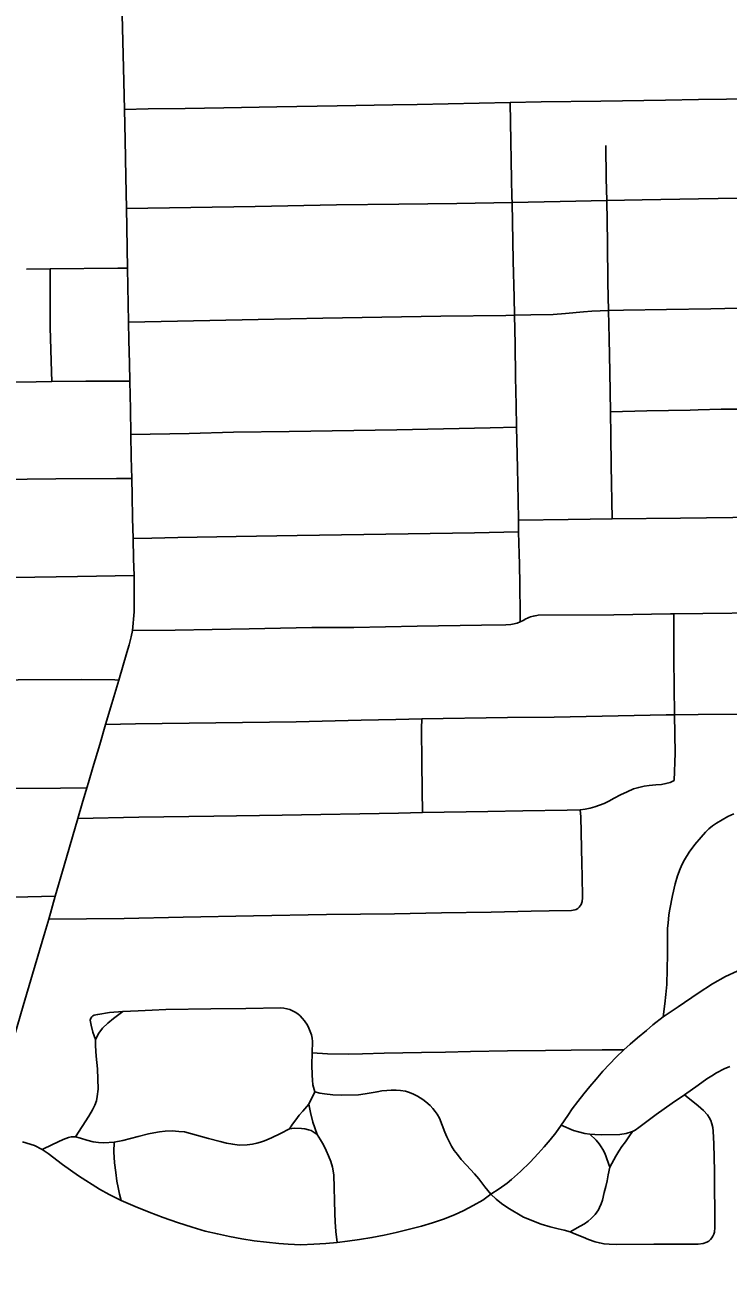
# Model space of a CAD drawing. Extents: x -59 to 82, y -3 to 49.
# Drawn here: x -14.763 to -14.406, y 32.62 to 33.25 of the extents above; entities that cross this region are included whole.
import ezdxf

# ---------------------------------------------------------------- set-up
doc = ezdxf.new("R2010")
doc.units = 0
doc.layers.add('GM_X_City_Street', color=7, linetype='Continuous')
doc.layers.add('GM_X_State_Route', color=7, linetype='Continuous')

msp = doc.modelspace()

# ---------------------------------------------------------------- linework, layer by layer
at = {"layer": 'GM_X_City_Street'}
msp.add_line((-14.5123, 32.99258), (-14.51241, 32.9985), dxfattribs=at)
for points in [[(-14.71223, 33.20676), (-14.70027, 33.20704), (-14.68151, 33.20727), (-14.66183, 33.20763), (-14.63502, 33.2082), (-14.60445, 33.20869), (-14.57605, 33.2091), (-14.56374, 33.20934), (-14.51664, 33.21035), (-14.50082, 33.21069), (-14.4705, 33.21106), (-14.43779, 33.21157), (-14.42109, 33.21183), (-14.40674, 33.21206), (-14.37651, 33.21263)], [(-14.51241, 32.9985), (-14.51261, 33.00869), (-14.51291, 33.02494), (-14.51333, 33.04559), (-14.51354, 33.05684), (-14.51388, 33.07104), (-14.51406, 33.08782), (-14.51431, 33.1024), (-14.51456, 33.11141), (-14.5151, 33.13011), (-14.51563, 33.15958), (-14.51574, 33.16251), (-14.51591, 33.17126), (-14.51646, 33.20042), (-14.51664, 33.21035)], [(-14.46477, 32.99914), (-14.46536, 33.02621), (-14.46558, 33.04127), (-14.46573, 33.05341), (-14.46608, 33.07348), (-14.46643, 33.0906), (-14.46664, 33.10488), (-14.46697, 33.11888), (-14.4672, 33.13928), (-14.46748, 33.16059), (-14.46787, 33.17182), (-14.46805, 33.18858)], [(-14.71131, 33.15652), (-14.67857, 33.15703), (-14.64593, 33.15751), (-14.60471, 33.15836), (-14.57304, 33.15875), (-14.54371, 33.15918), (-14.51563, 33.15958), (-14.49116, 33.16005), (-14.46748, 33.16059), (-14.44954, 33.16104), (-14.4211, 33.16152), (-14.39092, 33.16206), (-14.36232, 33.16244), (-14.32647, 33.16333), (-14.30122, 33.16356), (-14.27263, 33.16404), (-14.24538, 33.16445), (-14.23403, 33.16488)], [(-14.76207, 33.12586), (-14.74996, 33.12593), (-14.71568, 33.12623), (-14.71076, 33.12628)], [(-14.74916, 33.06879), (-14.74931, 33.07375), (-14.75004, 33.09617), (-14.74996, 33.12593)], [(-14.71025, 33.099), (-14.68542, 33.09946), (-14.64438, 33.10029), (-14.61171, 33.10087), (-14.55179, 33.10193), (-14.51883, 33.10226), (-14.51431, 33.1024), (-14.50616, 33.10257), (-14.49474, 33.10281), (-14.48851, 33.10327), (-14.4794, 33.10419), (-14.47517, 33.10448), (-14.46664, 33.10488), (-14.45903, 33.105), (-14.43724, 33.10537), (-14.4147, 33.10574), (-14.37919, 33.10654)], [(-14.91386, 33.06724), (-14.90727, 33.06736), (-14.89766, 33.0672), (-14.88724, 33.0673), (-14.8685, 33.06741), (-14.85967, 33.06734), (-14.85407, 33.06743), (-14.84188, 33.0677), (-14.83203, 33.06782), (-14.82395, 33.06799), (-14.78749, 33.06832), (-14.75716, 33.06868), (-14.74916, 33.06879), (-14.73183, 33.06902), (-14.70956, 33.06895)], [(-14.46573, 33.05341), (-14.44727, 33.05395), (-14.42522, 33.05433), (-14.42113, 33.05444), (-14.40948, 33.05473), (-14.39342, 33.0548), (-14.37446, 33.05517), (-14.35404, 33.0555), (-14.32975, 33.05602), (-14.30957, 33.05639), (-14.28436, 33.05691), (-14.26042, 33.05713), (-14.23746, 33.05761), (-14.21864, 33.05788), (-14.21027, 33.05808), (-14.20406, 33.05814), (-14.16791, 33.05833), (-14.13934, 33.05864), (-14.10221, 33.05884)], [(-14.70906, 33.04201), (-14.67938, 33.04252), (-14.65703, 33.04307), (-14.62871, 33.04339), (-14.57415, 33.04435), (-14.5268, 33.04526), (-14.51333, 33.04559)], [(-14.94407, 33.01792), (-14.93154, 33.01762), (-14.86316, 33.01839), (-14.83098, 33.01864), (-14.79099, 33.01893), (-14.74708, 33.01944), (-14.71638, 33.01967), (-14.70859, 33.01969)], [(-14.51241, 32.9985), (-14.48708, 32.99884), (-14.46477, 32.99914), (-14.43017, 32.99957), (-14.39038, 33.00001), (-14.37151, 33.00009), (-14.35088, 33.00046), (-14.33036, 33.00075), (-14.27806, 33.00118), (-14.25308, 33.00159), (-14.22853, 33.00172), (-14.2134, 33.00193), (-14.20696, 33.00194), (-14.20073, 33.00281), (-14.17459, 33.00314), (-14.15816, 33.0033), (-14.11687, 33.00354), (-14.10571, 33.00361), (-14.10147, 33.00368)], [(-14.70792, 32.98924), (-14.69843, 32.98944), (-14.68524, 32.98972), (-14.65553, 32.99023), (-14.62458, 32.99074), (-14.59076, 32.99124), (-14.53472, 32.99215), (-14.5123, 32.99258)], [(-14.51148, 32.94689), (-14.51159, 32.95593), (-14.51169, 32.96094), (-14.51175, 32.96594), (-14.51187, 32.9762), (-14.512, 32.98145), (-14.51219, 32.98676), (-14.5123, 32.99258)], [(-14.76853, 32.9695), (-14.73609, 32.96991), (-14.70742, 32.97038)], [(-14.70828, 32.94259), (-14.68664, 32.94269), (-14.64897, 32.94332), (-14.61718, 32.94404), (-14.59586, 32.94413), (-14.56383, 32.94471), (-14.53109, 32.94522), (-14.51872, 32.94548), (-14.51624, 32.94559), (-14.51543, 32.94572), (-14.51302, 32.9463), (-14.51148, 32.94689), (-14.50998, 32.94761), (-14.50856, 32.94845), (-14.50783, 32.94882), (-14.50709, 32.94915), (-14.50632, 32.94945), (-14.50554, 32.9497), (-14.50475, 32.9499), (-14.50394, 32.95006), (-14.50314, 32.95018), (-14.50232, 32.95025), (-14.46403, 32.95057), (-14.43521, 32.95093), (-14.43356, 32.95094), (-14.37449, 32.95171)], [(-14.43343, 32.86646), (-14.43285, 32.88033), (-14.43315, 32.89974), (-14.43347, 32.92824), (-14.43356, 32.95094)], [(-15.07858, 32.91486), (-15.06948, 32.91498), (-15.04473, 32.91479), (-15.02063, 32.91498), (-15.008, 32.91499), (-15.00113, 32.91518), (-14.9906, 32.91508), (-14.978, 32.91518), (-14.96496, 32.91554), (-14.93698, 32.91564), (-14.9221, 32.91593), (-14.90715, 32.91586), (-14.9002, 32.91591), (-14.87015, 32.91639), (-14.85421, 32.91668), (-14.83012, 32.91681), (-14.79578, 32.91713), (-14.76617, 32.91747), (-14.73413, 32.9177), (-14.71712, 32.91751), (-14.71517, 32.9174)], [(-14.72197, 32.89492), (-14.70668, 32.89516), (-14.62511, 32.89631), (-14.59219, 32.89712), (-14.57467, 32.89737), (-14.56146, 32.89774), (-14.51787, 32.89836), (-14.49423, 32.89857), (-14.43736, 32.8997), (-14.43315, 32.89974), (-14.42118, 32.89987), (-14.39056, 32.90012), (-14.36221, 32.9003), (-14.32825, 32.90087), (-14.28385, 32.90134), (-14.25292, 32.90174), (-14.21132, 32.90191)], [(-14.56109, 32.85023), (-14.56124, 32.86164), (-14.56141, 32.87557), (-14.56156, 32.89286), (-14.56146, 32.89774)], [(-14.73596, 32.84712), (-14.70507, 32.84788), (-14.66697, 32.84846), (-14.63219, 32.84888), (-14.57333, 32.84994), (-14.56109, 32.85023), (-14.528, 32.8507), (-14.51018, 32.85115), (-14.48771, 32.85146), (-14.48102, 32.85165), (-14.47851, 32.852), (-14.47603, 32.85249), (-14.47358, 32.85314), (-14.47118, 32.85394), (-14.46882, 32.85487), (-14.46654, 32.85596), (-14.46382, 32.85745), (-14.46059, 32.85916), (-14.45729, 32.86075), (-14.45394, 32.86221), (-14.45133, 32.86298), (-14.44868, 32.86358), (-14.44599, 32.864), (-14.44268, 32.86424), (-14.43986, 32.86452), (-14.43758, 32.86491), (-14.43533, 32.86546), (-14.43343, 32.86646)], [(-15.04935, 32.85968), (-15.0374, 32.85975), (-15.01308, 32.85988), (-14.99941, 32.85995), (-14.98319, 32.86018), (-14.9672, 32.86031), (-14.95205, 32.86065), (-14.91987, 32.86084), (-14.89976, 32.86098), (-14.87569, 32.86139), (-14.83088, 32.8619), (-14.78197, 32.86239), (-14.74473, 32.86265), (-14.73137, 32.86272)], [(-14.73137, 32.86272), (-14.73371, 32.85477), (-14.73596, 32.84712)], [(-14.48063, 32.80359), (-14.48006, 32.80503), (-14.47995, 32.80691), (-14.4801, 32.81816), (-14.48026, 32.82428), (-14.48065, 32.848), (-14.48102, 32.85165)], [(-14.43897, 32.74669), (-14.43816, 32.75321), (-14.43763, 32.75791), (-14.43717, 32.76304), (-14.43693, 32.77074), (-14.43683, 32.77825), (-14.43669, 32.79152), (-14.43649, 32.79414), (-14.43609, 32.79831), (-14.43564, 32.8013), (-14.43429, 32.80809), (-14.43283, 32.81401), (-14.43166, 32.81815), (-14.43032, 32.82169), (-14.42927, 32.82397), (-14.42808, 32.82619), (-14.42569, 32.83006), (-14.42286, 32.83405), (-14.41975, 32.83782), (-14.41756, 32.84021), (-14.41575, 32.84189), (-14.41385, 32.84346), (-14.41185, 32.8449), (-14.40902, 32.8466), (-14.4061, 32.84819), (-14.40311, 32.84962)], [(-15.07858, 32.80426), (-15.06205, 32.8046), (-15.04064, 32.80483), (-15.00342, 32.80521), (-14.95661, 32.80575), (-14.9153, 32.80608), (-14.90731, 32.80617), (-14.89933, 32.80621), (-14.8758, 32.80629), (-14.86822, 32.8064), (-14.86064, 32.80654), (-14.85306, 32.80671), (-14.84548, 32.80692), (-14.83946, 32.80702), (-14.83343, 32.80708), (-14.80503, 32.80721), (-14.7947, 32.80729), (-14.76821, 32.80739), (-14.74743, 32.80773)], [(-14.75073, 32.79609), (-14.71237, 32.79648), (-14.68246, 32.79711), (-14.64674, 32.79784), (-14.60972, 32.79846), (-14.57524, 32.79889), (-14.5514, 32.79935), (-14.52616, 32.7997), (-14.50595, 32.80019), (-14.49677, 32.8003), (-14.48549, 32.8005), (-14.48371, 32.80086), (-14.48317, 32.80109), (-14.48226, 32.80164), (-14.48162, 32.80229), (-14.48063, 32.80359)], [(-14.76411, 32.68329), (-14.758, 32.68128), (-14.75397, 32.67934), (-14.75101, 32.67737), (-14.74378, 32.67168), (-14.73568, 32.66598), (-14.72494, 32.6593), (-14.72004, 32.65646), (-14.71766, 32.65528), (-14.7139, 32.65349), (-14.70691, 32.65044), (-14.69978, 32.64757), (-14.69258, 32.64486), (-14.68533, 32.64231), (-14.67801, 32.63993), (-14.67129, 32.638), (-14.66515, 32.63654), (-14.65898, 32.63523), (-14.65278, 32.63408), (-14.64655, 32.63309), (-14.6403, 32.63227), (-14.63403, 32.63161), (-14.62926, 32.63129), (-14.62276, 32.63104), (-14.61618, 32.63126), (-14.61017, 32.63164), (-14.60432, 32.63218), (-14.59918, 32.6328), (-14.59296, 32.63365), (-14.58676, 32.63465), (-14.58059, 32.63583), (-14.57446, 32.63717), (-14.56837, 32.63868), (-14.56158, 32.64048), (-14.55595, 32.64217), (-14.55039, 32.64406), (-14.54483, 32.64613), (-14.54003, 32.64844), (-14.53537, 32.65087), (-14.53053, 32.65361), (-14.52643, 32.65668), (-14.52209, 32.65932), (-14.51807, 32.66231), (-14.51593, 32.6641), (-14.51126, 32.66817), (-14.50644, 32.67288), (-14.50246, 32.67724), (-14.49937, 32.68062), (-14.49623, 32.68432), (-14.49348, 32.68774), (-14.49075, 32.69164), (-14.48741, 32.69665), (-14.48515, 32.69992), (-14.48219, 32.7037), (-14.47917, 32.70749), (-14.47612, 32.71123), (-14.47303, 32.71495), (-14.46949, 32.71901), (-14.46621, 32.72263), (-14.46282, 32.72614), (-14.45893, 32.72991), (-14.45573, 32.73283), (-14.45204, 32.73601), (-14.44749, 32.73973), (-14.44416, 32.74264), (-14.43897, 32.74669), (-14.43129, 32.75175), (-14.42123, 32.75863), (-14.4139, 32.76333), (-14.40728, 32.76714), (-14.40146, 32.76976)], [(-14.73708, 32.68582), (-14.73376, 32.69107), (-14.73032, 32.69624), (-14.72843, 32.69941), (-14.72726, 32.70188), (-14.72654, 32.70404), (-14.72607, 32.70617), (-14.7256, 32.7099), (-14.72605, 32.72023), (-14.72661, 32.72665), (-14.72707, 32.73199), (-14.72701, 32.73519), (-14.72532, 32.73832), (-14.72343, 32.74085), (-14.72077, 32.74339), (-14.7178, 32.74571), (-14.71304, 32.74927), (-14.70542, 32.74962), (-14.69822, 32.75002), (-14.69125, 32.7503), (-14.66843, 32.75059), (-14.65067, 32.75088), (-14.6329, 32.75111), (-14.63137, 32.75098), (-14.62985, 32.7507), (-14.62837, 32.75027), (-14.62695, 32.74968), (-14.6256, 32.74895), (-14.62432, 32.74808), (-14.62314, 32.74709), (-14.62207, 32.74598), (-14.62094, 32.74463), (-14.61948, 32.74243), (-14.61867, 32.74087), (-14.618, 32.73924), (-14.61747, 32.73756), (-14.61711, 32.73584), (-14.61688, 32.73409), (-14.61701, 32.72843), (-14.61718, 32.72227), (-14.61699, 32.71697), (-14.61686, 32.71456), (-14.61669, 32.71215), (-14.61575, 32.7085), (-14.61321, 32.70791), (-14.61086, 32.70754), (-14.60659, 32.70704), (-14.60198, 32.70683), (-14.59349, 32.7071), (-14.59022, 32.7075), (-14.58605, 32.70827), (-14.58413, 32.70864), (-14.58165, 32.70904), (-14.57925, 32.70931), (-14.57691, 32.70944), (-14.5745, 32.70951), (-14.57223, 32.70932), (-14.56972, 32.70896), (-14.56769, 32.70829), (-14.56566, 32.70743), (-14.56369, 32.70641), (-14.56094, 32.70468), (-14.55936, 32.70355), (-14.55718, 32.70163), (-14.55585, 32.70021), (-14.55464, 32.69869), (-14.55357, 32.69719), (-14.55246, 32.69517), (-14.5497, 32.68805), (-14.54868, 32.68575), (-14.54757, 32.68337), (-14.54633, 32.68106), (-14.54492, 32.67884), (-14.54336, 32.67672), (-14.54148, 32.67434), (-14.5388, 32.67147), (-14.53467, 32.66706), (-14.53251, 32.66445), (-14.5294, 32.66035), (-14.52643, 32.65668), (-14.52376, 32.65415), (-14.52095, 32.65195), (-14.5178, 32.6498), (-14.51527, 32.64827), (-14.51229, 32.64647), (-14.50975, 32.64509), (-14.50684, 32.64379), (-14.50387, 32.64258), (-14.50091, 32.64148), (-14.49636, 32.64009), (-14.49231, 32.63912), (-14.48912, 32.63844), (-14.48622, 32.63761), (-14.48425, 32.63677), (-14.47953, 32.63481), (-14.47685, 32.63377), (-14.47348, 32.63258), (-14.47127, 32.63196), (-14.46894, 32.63149), (-14.46635, 32.63126), (-14.4628, 32.63113), (-14.44367, 32.63125), (-14.43022, 32.63134), (-14.4212, 32.6314), (-14.41866, 32.63162), (-14.41674, 32.63232), (-14.41582, 32.63292), (-14.415, 32.63364), (-14.41428, 32.63447), (-14.41369, 32.6354), (-14.41323, 32.63639), (-14.41292, 32.63744), (-14.41266, 32.63974), (-14.41286, 32.66832), (-14.4132, 32.68214), (-14.41356, 32.68867), (-14.41379, 32.69056), (-14.41419, 32.69241), (-14.41473, 32.69411), (-14.41554, 32.69548), (-14.41652, 32.69687), (-14.41854, 32.69903), (-14.42125, 32.70143), (-14.42809, 32.7071)], [(-14.72701, 32.73519), (-14.72835, 32.73888), (-14.72925, 32.74243), (-14.72964, 32.74485), (-14.72932, 32.74593), (-14.72891, 32.74656), (-14.72835, 32.74707), (-14.72769, 32.74743), (-14.72678, 32.74766), (-14.72586, 32.74784), (-14.71993, 32.7488), (-14.71304, 32.74927)], [(-14.61701, 32.72843), (-14.60934, 32.72787), (-14.5986, 32.72771), (-14.59151, 32.72784), (-14.58053, 32.72811), (-14.56152, 32.72855), (-14.54945, 32.72878), (-14.53674, 32.72909), (-14.51789, 32.72931), (-14.49864, 32.72954), (-14.48558, 32.72967), (-14.46998, 32.72981), (-14.45893, 32.72991)], [(-14.49075, 32.69164), (-14.4844, 32.68902), (-14.48187, 32.68824), (-14.47875, 32.68749), (-14.47609, 32.68715), (-14.47362, 32.68691), (-14.4702, 32.68669), (-14.46091, 32.6869), (-14.4577, 32.68738), (-14.45449, 32.6884), (-14.45312, 32.68915), (-14.45131, 32.69049), (-14.44252, 32.69713), (-14.43433, 32.70288), (-14.42809, 32.7071), (-14.42125, 32.71195), (-14.41674, 32.71512), (-14.41432, 32.71673), (-14.41184, 32.71821), (-14.40797, 32.72017), (-14.40507, 32.72144)], [(-14.60432, 32.63218), (-14.60499, 32.63776), (-14.60532, 32.64259), (-14.60552, 32.64684), (-14.60609, 32.66643), (-14.60674, 32.67035), (-14.60764, 32.67325), (-14.60871, 32.67611), (-14.60993, 32.6789), (-14.61129, 32.68163), (-14.6128, 32.68428), (-14.6145, 32.68701), (-14.6167, 32.69316), (-14.61797, 32.69809), (-14.61872, 32.70237), (-14.61575, 32.7085)], [(-14.62863, 32.68976), (-14.62699, 32.6921), (-14.6254, 32.69446), (-14.62366, 32.6967), (-14.62176, 32.69882), (-14.61872, 32.70237)], [(-14.75397, 32.67934), (-14.74881, 32.68185), (-14.74339, 32.68449), (-14.74067, 32.6855), (-14.73925, 32.68576), (-14.73708, 32.68582), (-14.73458, 32.68503), (-14.7314, 32.68403), (-14.72816, 32.68322), (-14.72544, 32.68288), (-14.72271, 32.68269), (-14.7175, 32.68308), (-14.71317, 32.68391), (-14.70534, 32.68594), (-14.70007, 32.6873), (-14.69731, 32.68787), (-14.69451, 32.68829), (-14.6917, 32.68855), (-14.6881, 32.68873), (-14.68466, 32.68851), (-14.68185, 32.68823), (-14.67573, 32.68656), (-14.6696, 32.68494), (-14.66377, 32.68343), (-14.66057, 32.68262), (-14.65733, 32.682), (-14.65405, 32.68157), (-14.64999, 32.68174), (-14.64729, 32.68207), (-14.64506, 32.68252), (-14.6433, 32.68305), (-14.64116, 32.68374), (-14.63768, 32.68522), (-14.63311, 32.68742), (-14.62863, 32.68976), (-14.62599, 32.69011), (-14.62246, 32.69003), (-14.62071, 32.68975), (-14.61898, 32.68931), (-14.61763, 32.68889), (-14.6145, 32.68701)], [(-14.48622, 32.63761), (-14.48101, 32.64038), (-14.47895, 32.64169), (-14.47706, 32.64304), (-14.47551, 32.64427), (-14.47447, 32.64537), (-14.47349, 32.64638), (-14.47261, 32.64748), (-14.47184, 32.64866), (-14.47119, 32.64992), (-14.47042, 32.65176), (-14.46979, 32.65365), (-14.46881, 32.65758), (-14.46812, 32.66053), (-14.46745, 32.6635), (-14.46682, 32.66647), (-14.46606, 32.67031), (-14.463, 32.67594), (-14.46149, 32.67848), (-14.45985, 32.68092), (-14.45807, 32.68328), (-14.45633, 32.68569), (-14.45449, 32.6884)], [(-14.46606, 32.67031), (-14.46748, 32.67462), (-14.46804, 32.67617), (-14.46871, 32.67776), (-14.46952, 32.67928), (-14.47042, 32.68071), (-14.47148, 32.68216), (-14.47298, 32.68405), (-14.47609, 32.68715)], [(-14.7139, 32.65349), (-14.7148, 32.65674), (-14.71555, 32.66003), (-14.71615, 32.66335), (-14.71672, 32.66765), (-14.71728, 32.67265), (-14.71761, 32.67819), (-14.7175, 32.68308)]]:
    msp.add_lwpolyline(points, dxfattribs=at)
at = {"layer": 'GM_X_State_Route'}
msp.add_line((-14.73137, 32.86272), (-14.73053, 32.86553), dxfattribs=at)
for points in [[(-14.73053, 32.86553), (-14.72831, 32.87302), (-14.72483, 32.88473), (-14.72197, 32.89492), (-14.71876, 32.90552), (-14.71517, 32.9174), (-14.71105, 32.93137), (-14.70992, 32.93531), (-14.70895, 32.93929), (-14.70828, 32.94259), (-14.70736, 32.95205), (-14.70742, 32.97038), (-14.70765, 32.97889), (-14.70792, 32.98924), (-14.70815, 32.9996), (-14.70839, 33.01096), (-14.70859, 33.01969), (-14.70882, 33.03042), (-14.70906, 33.04201), (-14.7093, 33.05472), (-14.70956, 33.06895), (-14.70977, 33.07803), (-14.71003, 33.08973), (-14.71025, 33.099), (-14.71041, 33.10799), (-14.71059, 33.11724), (-14.71076, 33.12628), (-14.71095, 33.13635), (-14.71115, 33.14733), (-14.71131, 33.15652), (-14.71161, 33.1726), (-14.71195, 33.19134), (-14.71223, 33.20676), (-14.71274, 33.22786), (-14.7134, 33.2548)], [(-14.73596, 32.84712), (-14.73371, 32.85477), (-14.73137, 32.86272)], [(-14.80581, 32.60802), (-14.80075, 32.62526), (-14.7962, 32.64138), (-14.79187, 32.65581), (-14.78657, 32.67352), (-14.78201, 32.68855), (-14.78096, 32.69263), (-14.7798, 32.69687), (-14.77566, 32.71111), (-14.77175, 32.72457), (-14.76668, 32.74166), (-14.76361, 32.75227), (-14.75887, 32.76827), (-14.75264, 32.78935), (-14.75073, 32.79609), (-14.74743, 32.80773), (-14.74289, 32.82336), (-14.73596, 32.84712)]]:
    msp.add_lwpolyline(points, dxfattribs=at)

doc.saveas('drawing.dxf')
